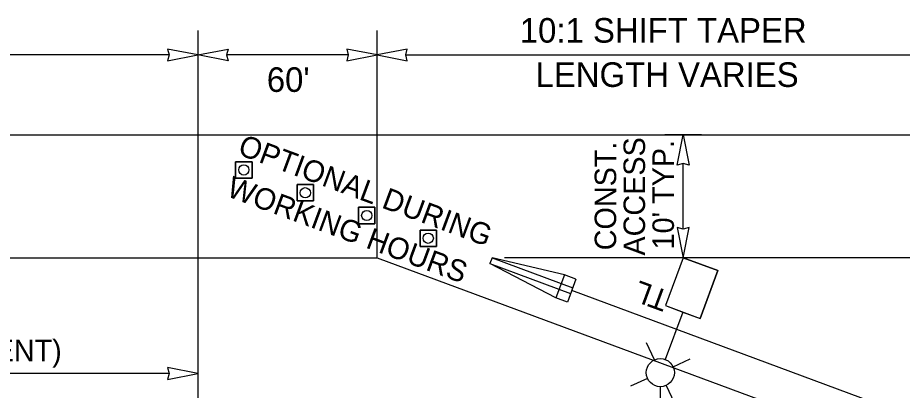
# Model space of a CAD drawing. Extents: x 99982 to 100176, y 99905 to 100011.
# Drawn here: x 100109.271 to 100112.15, y 99977.108 to 99978.321 of the extents above; entities that cross this region are included whole.
import ezdxf

# ---------------------------------------------------------------- set-up
doc = ezdxf.new("R2010")
doc.units = 0
for name, color, linetype in [('RD_ED_ShoulderPavedEdge', 7, 'Continuous'), ('RD_MK_LineEdgeWhite', 7, 'Continuous'), ('TR_WZ_BarrierTemp', 7, 'Continuous'), ('TR_WZ_PortableLightStandard', 7, 'Continuous'), ('TR_WZ_ScaleTerminalEndSection', 7, 'Continuous'), ('TR_WZ_TrafficCone', 7, 'Continuous'), ('TR_WZ_WorkZoneDetails', 7, 'Continuous'), ('TR_WZ_WorkZoneTextCurrent', 7, 'Continuous')]:
    doc.layers.add(name, color=color, linetype=linetype)

msp = doc.modelspace()

# ---------------------------------------------------------------- linework, layer by layer
at = {"layer": 'RD_ED_ShoulderPavedEdge'}
msp.add_line((100100.1076, 99977.9393), (100115.45, 99977.9393), dxfattribs=at)
at = {"layer": 'RD_MK_LineEdgeWhite'}
for p, q in [((100100.1076, 99977.5393), (100110.4406, 99977.5393)), ((100110.4406, 99977.5393), (100112.9246, 99976.6193))]:
    msp.add_line(p, q, dxfattribs=at)
at = {"layer": 'TR_WZ_BarrierTemp'}
msp.add_line((100112.9895, 99976.7232), (100111.074, 99977.4327), dxfattribs=at)
at = {"layer": 'TR_WZ_PortableLightStandard'}
for p, q in [((100111.4367, 99977.5393), (100111.3791, 99977.3837)), ((100111.4367, 99977.5393), (100111.3791, 99977.3837)), ((100111.4367, 99977.5393), (100111.5492, 99977.4976)), ((100111.5492, 99977.4976), (100111.4916, 99977.342)), ((100111.4916, 99977.342), (100111.5492, 99977.4976)), ((100111.3791, 99977.3837), (100111.4916, 99977.342)), ((100111.4353, 99977.3628), (100111.3782, 99977.2087)), ((100111.3432, 99977.2073), (100111.3178, 99977.2626)), ((100111.4039, 99977.1848), (100111.4593, 99977.2103)), ((100111.3207, 99977.1467), (100111.2655, 99977.1212)), ((100111.3815, 99977.1242), (100111.4069, 99977.0688))]:
    msp.add_line(p, q, dxfattribs=at)
for points in [[(100111.5492, 99977.4976), (100111.493, 99977.5185), (100111.4367, 99977.5393)], [(100111.3791, 99977.3837), (100111.4353, 99977.3628), (100111.4916, 99977.342)]]:
    msp.add_lwpolyline(points, dxfattribs=at)
msp.add_circle((100111.3623, 99977.1657), 0.0457, dxfattribs=at)
msp.add_circle((100111.3623, 99977.1657), 0.0457, dxfattribs=at)
at = {"layer": 'TR_WZ_ScaleTerminalEndSection'}
for p, q in [((100110.8149, 99977.5393), (100110.8079, 99977.5206)), ((100110.8079, 99977.5206), (100111.0705, 99977.4233)), ((100111.0226, 99977.4091), (100110.8079, 99977.5206)), ((100110.8149, 99977.5393), (100111.0775, 99977.4421)), ((100111.0504, 99977.4841), (100110.8149, 99977.5393)), ((100111.0504, 99977.4841), (100111.0226, 99977.4091)), ((100111.0879, 99977.4702), (100111.0504, 99977.4841)), ((100111.0879, 99977.4702), (100111.0601, 99977.3952)), ((100111.0601, 99977.3952), (100111.0226, 99977.4091))]:
    msp.add_line(p, q, dxfattribs=at)
at = {"layer": 'TR_WZ_TrafficCone'}
for points in [[(100110.0339, 99977.8518), (100109.9805, 99977.8518), (100109.9805, 99977.7984), (100110.0339, 99977.7984), (100110.0339, 99977.8518)], [(100110.0339, 99977.7984), (100109.9805, 99977.7984), (100109.9805, 99977.8518), (100110.0339, 99977.8518), (100110.0339, 99977.7984)], [(100110.2339, 99977.7777), (100110.1805, 99977.7777), (100110.1805, 99977.7244), (100110.2339, 99977.7244), (100110.2339, 99977.7777)], [(100110.2339, 99977.7244), (100110.1805, 99977.7244), (100110.1805, 99977.7777), (100110.2339, 99977.7777), (100110.2339, 99977.7244)], [(100110.4339, 99977.7036), (100110.3805, 99977.7036), (100110.3805, 99977.6503), (100110.4339, 99977.6503), (100110.4339, 99977.7036)], [(100110.4339, 99977.6503), (100110.3805, 99977.6503), (100110.3805, 99977.7036), (100110.4339, 99977.7036), (100110.4339, 99977.6503)], [(100110.6339, 99977.6295), (100110.5805, 99977.6295), (100110.5805, 99977.5762), (100110.6339, 99977.5762), (100110.6339, 99977.6295)], [(100110.6339, 99977.5762), (100110.5805, 99977.5762), (100110.5805, 99977.6295), (100110.6339, 99977.6295), (100110.6339, 99977.5762)]]:
    msp.add_lwpolyline(points, dxfattribs=at)
for centre in [(100110.0072, 99977.8251), (100110.2072, 99977.751), (100110.4072, 99977.677), (100110.6072, 99977.6029)]:
    msp.add_circle(centre, 0.0167, dxfattribs=at)
at = {"layer": 'TR_WZ_WorkZoneDetails'}
for p, q in [((100109.8576, 99978.2793), (100109.8576, 99976.9093)), ((100110.4406, 99977.5393), (100110.4406, 99978.2793)), ((100109.7638, 99978.1993), (100108.1013, 99978.1993)), ((100110.3469, 99978.1993), (100109.9513, 99978.1993)), ((100110.5343, 99978.1993), (100112.8309, 99978.1993)), ((100111.4967, 99977.9393), (100111.3767, 99977.9393)), ((100111.4367, 99977.633), (100111.4367, 99977.8456)), ((100112.7386, 99977.5393), (100110.8549, 99977.5393)), ((100109.7638, 99977.1626), (100106.5013, 99977.1626)), ((100111.3623, 99977.12), (100111.3623, 99976.8893))]:
    msp.add_line(p, q, dxfattribs=at)
for points in [[(100109.8576, 99978.1993), (100109.7593, 99978.2186), (100109.7638, 99978.1993), (100109.7593, 99978.18)], [(100109.8576, 99978.1993), (100109.9558, 99978.2186), (100109.9513, 99978.1993), (100109.9558, 99978.18)], [(100110.4406, 99978.1993), (100110.3423, 99978.2186), (100110.3469, 99978.1993), (100110.3423, 99978.18)], [(100110.4406, 99978.1993), (100110.5389, 99978.18), (100110.5343, 99978.1993), (100110.5389, 99978.2186)], [(100111.4367, 99977.9393), (100111.456, 99977.841), (100111.4367, 99977.8456), (100111.4174, 99977.841)], [(100111.4367, 99977.5393), (100111.456, 99977.6376), (100111.4367, 99977.633), (100111.4174, 99977.6376)], [(100109.8576, 99977.1626), (100109.7593, 99977.1819), (100109.7638, 99977.1626), (100109.7593, 99977.1434)]]:
    msp.add_lwpolyline(points, close=True, dxfattribs=at)

# ---------------------------------------------------------------- texts
at = {"layer": 'TR_WZ_PortableLightStandard'}
msp.add_text('TL', height=0.07, rotation=159.6769, dxfattribs=at).set_placement((100111.3958, 99977.4287))
at = {"layer": 'TR_WZ_WorkZoneTextCurrent'}
for s, height, p in [('10:1 SHIFT TAPER', 0.08, (100110.9051, 99978.2393)), ("60'", 0.08, (100110.0819, 99978.0791)), ('LENGTH VARIES', 0.08, (100110.9564, 99978.0953)), ('(SEE NOTE 12, WITHIN EXISTING PASSING ZONES IF PRESENT)', 0.07, (100106.5333, 99977.2026))]:
    msp.add_text(s, height=height, dxfattribs=at).set_placement(p)
for s, rotation, p in [('OPTIONAL DURING', 339.6769, (100109.984, 99977.8768)), ('ACCESS', 90, (100111.3127, 99977.5465)), ('CONST.', 90, (100111.2187, 99977.5637)), ("10' TYP.", 90, (100111.4067, 99977.5666)), ('WORKING HOURS', 339.6769, (100109.9472, 99977.7411))]:
    msp.add_text(s, height=0.07, rotation=rotation, dxfattribs=at).set_placement(p)

doc.saveas('drawing.dxf')
